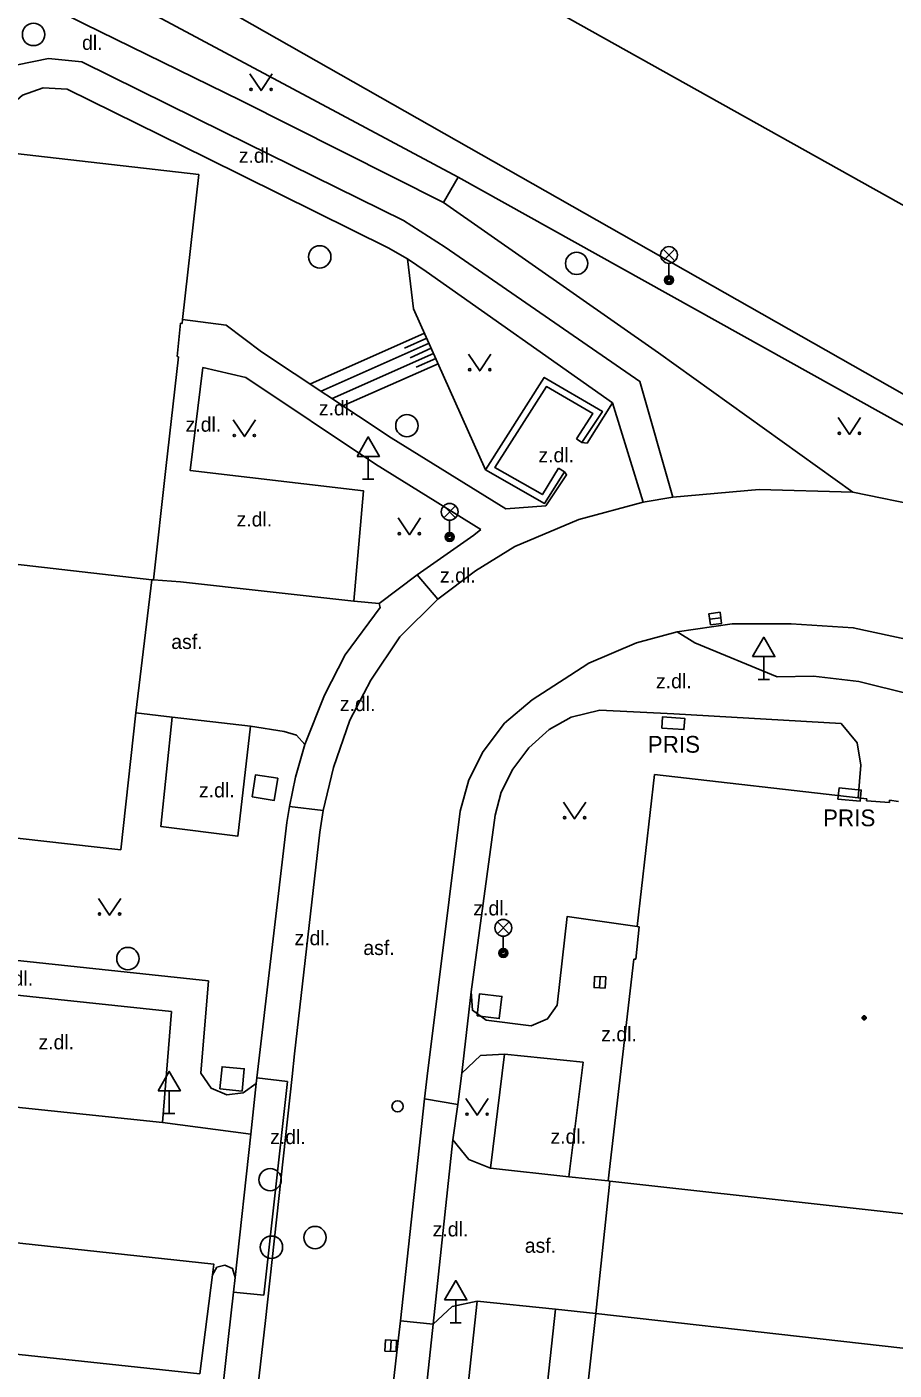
# Model space of a CAD drawing. Extents: x -598233 to -596890, y -1157848 to -1156431.
# Drawn here: x -597254.7 to -597215.9, y -1157268.7 to -1157208.6 of the extents above; entities that cross this region are included whole.
import ezdxf

# ---------------------------------------------------------------- set-up
doc = ezdxf.new("R2010")
doc.units = 0
for name, color, linetype in [('Level 10', 7, 'Continuous'), ('Level 11', 7, 'Continuous'), ('Level 14', 7, 'Continuous'), ('Level 15', 7, 'Continuous'), ('Level 24', 7, 'Continuous'), ('Level 26', 7, 'Continuous'), ('Level 27', 7, 'Continuous'), ('Level 28', 7, 'Continuous'), ('Level 33', 7, 'Continuous'), ('Level 34', 7, 'Continuous'), ('Level 36', 7, 'Continuous'), ('Level 39', 7, 'Continuous'), ('Level 40', 7, 'Continuous'), ('Level 41', 7, 'Continuous'), ('Level 5', 7, 'Continuous'), ('Level 7', 7, 'Continuous')]:
    doc.layers.add(name, color=color, linetype=linetype)

msp = doc.modelspace()

# ---------------------------------------------------------------- linework, layer by layer
at = {"layer": 'Level 10'}
for points in [[(-597248.1599, -1157202.65), (-597249.79, -1157205.54), (-597169.75, -1157251.01)], [(-597227.14, -1157229.86), (-597225.81, -1157229.64)], [(-597225.81, -1157229.64), (-597221.94, -1157229.3), (-597217.76, -1157229.42)], [(-597217.76, -1157229.42), (-597214.55, -1157230.07), (-597211.54, -1157231), (-597206.99, -1157232.83), (-597201.74, -1157235.23), (-597197.58, -1157237.36), (-597196.26, -1157238.06), (-597192.09, -1157240.42), (-597187.29, -1157243.54), (-597182.43, -1157247.07), (-597178.86, -1157250.03), (-597175.29, -1157253.88), (-597174.25, -1157255.2199), (-597172.94, -1157257.12), (-597172.6599, -1157257.53), (-597172.25, -1157258.25), (-597171.13, -1157260.23)], [(-597236.32, -1157234.2), (-597234.64, -1157232.94), (-597232.88, -1157231.84), (-597230.01, -1157230.63), (-597227.14, -1157229.86)], [(-597241.44, -1157243.65), (-597240.99, -1157241.73), (-597240.25, -1157239.61), (-597239.32, -1157237.83), (-597238.02, -1157235.88), (-597236.32, -1157234.2)], [(-597225.61, -1157235.67), (-597227.43, -1157236.15), (-597229.56, -1157237.06)], [(-597178.9, -1157258.76), (-597180.21, -1157257.25), (-597182.17, -1157255.21), (-597183.8, -1157253.7199), (-597186.09, -1157251.87), (-597191, -1157248.29), (-597195.62, -1157245.29), (-597200.49, -1157242.56), (-597204.9, -1157240.45), (-597210.09, -1157238.08), (-597215.04, -1157236.06), (-597217.74, -1157235.48), (-597220.51, -1157235.3), (-597223.1599, -1157235.31), (-597225.61, -1157235.67)], [(-597232.1, -1157238.71), (-597230.42, -1157237.62), (-597229.56, -1157237.06)], [(-597235.32, -1157243.69), (-597234.93, -1157242.29), (-597234.29, -1157241.02), (-597233.33, -1157239.75), (-597232.1, -1157238.71)], [(-597241.44, -1157243.65), (-597241.59, -1157244.63), (-597242.73, -1157254.54)], [(-597235.32, -1157243.69), (-597236.8, -1157255.54)], [(-597244.03, -1157266.4699), (-597242.83, -1157255.55), (-597242.73, -1157254.54)], [(-597236.9099, -1157256.55), (-597236.8, -1157255.54)], [(-597237.99, -1157266.49), (-597236.9099, -1157256.55)], [(-597245.46, -1157279.35), (-597245.38, -1157278.33), (-597244.03, -1157266.4699)], [(-597240.75, -1157290.92), (-597240.64, -1157289.9099), (-597239.4099, -1157278.89), (-597239.3, -1157277.9099), (-597238.1, -1157267.5), (-597237.99, -1157266.49)]]:
    msp.add_lwpolyline(points, dxfattribs=at)
at = {"layer": 'Level 11'}
for points in [[(-597269.99, -1157196.84), (-597235.41, -1157215.33), (-597179.7, -1157246.37)], [(-597236.07, -1157216.46), (-597245.13, -1157211.89), (-597252.13, -1157208.4699), (-597257.87, -1157205.56)], [(-597255.11, -1157210.3), (-597253.73, -1157210.01), (-597252.24, -1157210.1599)], [(-597237.85, -1157217.26), (-597245.87, -1157213.31), (-597252.24, -1157210.1599)], [(-597256.1, -1157213.21), (-597255.63, -1157212.3), (-597254.89, -1157211.6599), (-597253.9699, -1157211.32), (-597252.89, -1157211.39)], [(-597238.54, -1157218.49), (-597246.64, -1157214.4699), (-597252.89, -1157211.39)], [(-597236.07, -1157216.46), (-597235.41, -1157215.33)], [(-597217.76, -1157229.42), (-597226.45, -1157223.18), (-597236.07, -1157216.46)], [(-597237.85, -1157217.26), (-597235.99, -1157218.46)], [(-597238.54, -1157218.49), (-597237.67, -1157218.98)], [(-597237.67, -1157218.98), (-597236.84, -1157219.55)], [(-597225.81, -1157229.64), (-597227.29, -1157224.46), (-597235.99, -1157218.46)], [(-597228.5, -1157225.42), (-597236.84, -1157219.55)], [(-597231.48, -1157230.03), (-597233.28, -1157230.1599), (-597238.4, -1157226.99), (-597244.2, -1157223.14), (-597245.79, -1157221.95), (-597247.73, -1157221.69)], [(-597246.83, -1157223.84), (-597247.39, -1157228.45), (-597239.64, -1157229.36), (-597240.08, -1157234.29)], [(-597246.83, -1157223.84), (-597244.9, -1157224.28), (-597239.1, -1157228.1599), (-597234.39, -1157231.09)], [(-597228.5, -1157225.42), (-597229.64, -1157227.2199), (-597229.87, -1157227.19)], [(-597228.5, -1157225.42), (-597227.14, -1157229.86)], [(-597230.6599, -1157228.5), (-597230.56, -1157228.64), (-597231.48, -1157230.03)], [(-597234.39, -1157231.09), (-597234.71, -1157231.34), (-597237.24, -1157233.11)], [(-597240.08, -1157234.29), (-597247.83, -1157233.43), (-597249.03, -1157233.34)], [(-597237.24, -1157233.11), (-597238.94, -1157234.4)], [(-597237.24, -1157233.11), (-597236.32, -1157234.2)], [(-597242.26, -1157240.7), (-597241.38, -1157238.5), (-597240.46, -1157236.69), (-597238.9, -1157234.58)], [(-597240.08, -1157234.29), (-597238.94, -1157234.4)], [(-597238.94, -1157234.4), (-597238.9, -1157234.58)], [(-597225.61, -1157235.67), (-597224.83, -1157236.15), (-597221.14, -1157237.67)], [(-597183.52, -1157257.13), (-597187.75, -1157253.56), (-597191.84, -1157250.59), (-597196.29, -1157247.73), (-597200.8, -1157245.13), (-597205.73, -1157242.61), (-597210.68, -1157240.29), (-597215.15, -1157238.46), (-597217.49, -1157237.89), (-597219.51, -1157237.65), (-597221.14, -1157237.67)], [(-597248.2, -1157239.48), (-597249.82, -1157239.28)], [(-597233.75, -1157243.86), (-597233.49, -1157242.84), (-597232.9699, -1157241.8), (-597232.25, -1157240.85), (-597231.34, -1157240.03), (-597230.35, -1157239.48), (-597229.07, -1157239.17)], [(-597218.28, -1157239.76), (-597225.77, -1157239.33), (-597229.07, -1157239.17)], [(-597244.7, -1157239.88), (-597245.26, -1157244.8), (-597248.71, -1157244.37), (-597248.2, -1157239.48)], [(-597248.2, -1157239.48), (-597244.7, -1157239.88)], [(-597243.19, -1157240.12), (-597244.7, -1157239.88)], [(-597218.28, -1157239.76), (-597217.57, -1157240.63), (-597217.4, -1157241.63)], [(-597243.19, -1157240.12), (-597242.64, -1157240.29), (-597242.26, -1157240.7)], [(-597242.26, -1157240.7), (-597242.68, -1157242.17), (-597242.95, -1157243.4699)], [(-597217.52, -1157243.09), (-597217.4, -1157241.63)], [(-597242.95, -1157243.4699), (-597243.07, -1157244.19)], [(-597242.95, -1157243.4699), (-597241.44, -1157243.65)], [(-597243.07, -1157244.19), (-597244.4099, -1157255.62)], [(-597233.75, -1157243.86), (-597234.83, -1157251.77)], [(-597230.98, -1157252.36), (-597230.54, -1157248.4), (-597227.4, -1157248.85)], [(-597257.92, -1157250.07), (-597246.58, -1157251.28), (-597246.92, -1157255.4)], [(-597258.09, -1157251.6), (-597258.61, -1157256.57), (-597248.63, -1157257.61)], [(-597258.09, -1157251.6), (-597257.11, -1157251.71), (-597248.23, -1157252.65), (-597248.63, -1157257.61)], [(-597235.25, -1157255.4), (-597234.83, -1157251.77)], [(-597234.83, -1157251.77), (-597234.77, -1157252.59), (-597234.15, -1157253.04)], [(-597232.15, -1157253.29), (-597231.4099, -1157252.9699), (-597230.98, -1157252.36)], [(-597234.15, -1157253.04), (-597232.15, -1157253.29)], [(-597235.25, -1157255.4), (-597234.4099, -1157254.62), (-597233.34, -1157254.55)], [(-597233.96, -1157259.6599), (-597233.34, -1157254.55)], [(-597233.34, -1157254.55), (-597229.82, -1157254.9099)], [(-597230.46, -1157260.04), (-597229.82, -1157254.9099)], [(-597246.92, -1157255.4), (-597246.46, -1157256.07), (-597245.76, -1157256.37), (-597245.03, -1157256.28), (-597244.44, -1157255.87)], [(-597244.4099, -1157255.62), (-597244.44, -1157255.87)], [(-597244.4099, -1157255.62), (-597243.04, -1157255.78)], [(-597235.43, -1157256.8), (-597235.25, -1157255.4)], [(-597244.44, -1157255.87), (-597244.68, -1157258.13)], [(-597243.04, -1157255.78), (-597244.1, -1157265.34)], [(-597236.9099, -1157256.55), (-597235.43, -1157256.8)], [(-597235.64, -1157258.39), (-597235.43, -1157256.8)], [(-597248.63, -1157257.61), (-597244.68, -1157258.13)], [(-597244.68, -1157258.13), (-597245.38, -1157264.55)], [(-597236.53, -1157266.64), (-597235.64, -1157258.39)], [(-597233.96, -1157259.6599), (-597234.93, -1157259.27), (-597235.64, -1157258.39)], [(-597233.96, -1157259.6599), (-597230.46, -1157260.04)], [(-597230.46, -1157260.04), (-597228.7, -1157260.2199)], [(-597228.62, -1157260.23), (-597208.61, -1157262.46)], [(-597272.67, -1157261.1), (-597246.33, -1157263.95), (-597246.39, -1157264.42)], [(-597246.39, -1157264.42), (-597246.2, -1157264.09), (-597245.84, -1157263.99), (-597245.5, -1157264.15), (-597245.38, -1157264.55)], [(-597246.96, -1157268.86), (-597246.39, -1157264.42)], [(-597245.45, -1157265.2), (-597245.38, -1157264.55)], [(-597247, -1157279.19), (-597246.86, -1157277.76), (-597245.69, -1157267.32), (-597245.45, -1157265.2)], [(-597245.45, -1157265.2), (-597244.1, -1157265.34)], [(-597236.53, -1157266.64), (-597235.68, -1157265.85), (-597234.56, -1157265.61)], [(-597234.56, -1157265.61), (-597235.1, -1157270.59), (-597231.59, -1157270.93), (-597231.05, -1157265.96)], [(-597234.56, -1157265.61), (-597231.05, -1157265.96)], [(-597273.28, -1157266.07), (-597262.3, -1157267.21), (-597246.96, -1157268.86)], [(-597231.05, -1157265.96), (-597229.25, -1157266.1599)], [(-597229.25, -1157266.1599), (-597209.18, -1157268.42)], [(-597237.99, -1157266.49), (-597236.53, -1157266.64)], [(-597237.68, -1157277.37), (-597236.53, -1157266.64)]]:
    msp.add_lwpolyline(points, dxfattribs=at)
at = {"layer": 'Level 14'}
msp.add_lwpolyline([(-597237.67, -1157218.98), (-597237.4, -1157221.21), (-597234.19, -1157228.42)], dxfattribs=at)
at = {"layer": 'Level 15'}
for points in [[(-597236.92, -1157222.3), (-597242.04, -1157224.58)], [(-597236.81, -1157222.52), (-597237.81, -1157222.9699)], [(-597236.71, -1157222.75), (-597241.54, -1157224.9)], [(-597236.61, -1157222.98), (-597237.55, -1157223.4)], [(-597236.51, -1157223.21), (-597241.05, -1157225.23)], [(-597236.31, -1157223.67), (-597240.56, -1157225.56)], [(-597236.4099, -1157223.44), (-597237.29, -1157223.83)]]:
    msp.add_lwpolyline(points, dxfattribs=at)
at = {"layer": 'Level 24'}
for points in [[(-597226.306, -1157239.9651), (-597225.3083, -1157240.0337), (-597225.274, -1157239.5349), (-597226.2717, -1157239.4663)], [(-597218.4217, -1157243.1408), (-597217.4263, -1157243.2369), (-597217.3783, -1157242.7392), (-597218.3737, -1157242.6431)]]:
    msp.add_lwpolyline(points, close=True, dxfattribs=at)
at = {"layer": 'Level 26'}
for points in [[(-597244.6223, -1157243.0453), (-597243.6347, -1157243.2023), (-597243.4777, -1157242.2147), (-597244.4653, -1157242.0577)], [(-597234.5653, -1157252.8477), (-597233.5722, -1157252.9652), (-597233.4547, -1157251.9721), (-597234.4478, -1157251.8546)], [(-597246.0651, -1157256.1102), (-597245.0697, -1157256.205), (-597244.9749, -1157255.2096), (-597245.9703, -1157255.1148)]]:
    msp.add_lwpolyline(points, close=True, dxfattribs=at)
at = {"layer": 'Level 27'}
for p, q in [((-597224.1577, -1157235.103), (-597223.6621, -1157235.037)), ((-597229.081, -1157251.5898), (-597229.059, -1157251.0902)), ((-597238.431, -1157267.8498), (-597238.409, -1157267.3502))]:
    msp.add_line(p, q, dxfattribs=at)
for points in [[(-597224.1247, -1157235.3508), (-597223.6291, -1157235.2848), (-597223.6951, -1157234.7892), (-597224.1907, -1157234.8552)], [(-597228.8312, -1157251.6008), (-597228.8092, -1157251.1012), (-597229.3088, -1157251.0792), (-597229.3308, -1157251.5788)], [(-597238.1812, -1157267.8608), (-597238.1592, -1157267.3612), (-597238.6588, -1157267.3392), (-597238.6808, -1157267.8388)]]:
    msp.add_lwpolyline(points, close=True, dxfattribs=at)
for centre in [(-597254.4, -1157208.94), (-597241.6, -1157218.89), (-597230.11, -1157219.18), (-597237.7, -1157226.44), (-597250.18, -1157250.28), (-597243.82, -1157260.17), (-597243.76, -1157263.19), (-597241.81, -1157262.76)]:
    msp.add_circle(centre, 0.5, dxfattribs=at)
at = {"layer": 'Level 28'}
msp.add_circle((-597238.12, -1157256.89), 0.25, dxfattribs=at)
at = {"layer": 'Level 33'}
for p, q in [((-597226.245, -1157219.07), (-597225.715, -1157218.54)), ((-597226.245, -1157218.54), (-597225.715, -1157219.07)), ((-597225.98, -1157219.18), (-597225.98, -1157219.93)), ((-597236.055, -1157230.56), (-597235.525, -1157230.03)), ((-597236.055, -1157230.03), (-597235.525, -1157230.56)), ((-597235.79, -1157230.67), (-597235.79, -1157231.42)), ((-597233.655, -1157249.17), (-597233.125, -1157248.64)), ((-597233.655, -1157248.64), (-597233.125, -1157249.17)), ((-597233.39, -1157249.28), (-597233.39, -1157250.03))]:
    msp.add_line(p, q, dxfattribs=at)
for centre, radius in [((-597225.98, -1157218.805), 0.375), ((-597225.98, -1157219.93), 0.2), ((-597225.98, -1157219.93), 0.1445), ((-597225.98, -1157219.93), 0.0876), ((-597235.79, -1157230.295), 0.375), ((-597235.79, -1157231.42), 0.2), ((-597235.79, -1157231.42), 0.1445), ((-597235.79, -1157231.42), 0.0876), ((-597233.39, -1157248.905), 0.375), ((-597233.39, -1157250.03), 0.2), ((-597233.39, -1157250.03), 0.1445), ((-597233.39, -1157250.03), 0.0876)]:
    msp.add_circle(centre, radius, dxfattribs=at)
at = {"layer": 'Level 34'}
for p, q in [((-597239.43, -1157227.812), (-597239.43, -1157228.83)), ((-597239.68, -1157228.83), (-597239.18, -1157228.83)), ((-597221.74, -1157236.772), (-597221.74, -1157237.79)), ((-597221.99, -1157237.79), (-597221.49, -1157237.79)), ((-597248.33, -1157256.192), (-597248.33, -1157257.21)), ((-597248.58, -1157257.21), (-597248.08, -1157257.21)), ((-597235.52, -1157265.552), (-597235.52, -1157266.57)), ((-597235.77, -1157266.57), (-597235.27, -1157266.57))]:
    msp.add_line(p, q, dxfattribs=at)
for points in [[(-597239.93, -1157227.812), (-597238.93, -1157227.812), (-597239.43, -1157226.946)], [(-597222.24, -1157236.772), (-597221.24, -1157236.772), (-597221.74, -1157235.906)], [(-597248.83, -1157256.192), (-597247.83, -1157256.192), (-597248.33, -1157255.326)], [(-597236.02, -1157265.552), (-597235.02, -1157265.552), (-597235.52, -1157264.686)]]:
    msp.add_lwpolyline(points, close=True, dxfattribs=at)
at = {"layer": 'Level 36'}
for points in [[(-597244.7199, -1157210.7), (-597244.2199, -1157211.45), (-597243.7199, -1157210.7)], [(-597234.94, -1157223.24), (-597234.44, -1157223.99), (-597233.94, -1157223.24)], [(-597245.4699, -1157226.18), (-597244.9699, -1157226.93), (-597244.4699, -1157226.18)], [(-597218.4099, -1157226.08), (-597217.9099, -1157226.83), (-597217.4099, -1157226.08)], [(-597238.09, -1157230.57), (-597237.59, -1157231.32), (-597237.09, -1157230.57)], [(-597230.7, -1157243.28), (-597230.2, -1157244.03), (-597229.7, -1157243.28)], [(-597251.5, -1157247.59), (-597251, -1157248.34), (-597250.5, -1157247.59)], [(-597235.06, -1157256.54), (-597234.56, -1157257.29), (-597234.06, -1157256.54)]]:
    msp.add_lwpolyline(points, dxfattribs=at)
for centre in [(-597244.6701, -1157211.3998), (-597243.7707, -1157211.3998), (-597234.8902, -1157223.9398), (-597233.9908, -1157223.9398), (-597218.3601, -1157226.7798), (-597217.4607, -1157226.7798), (-597245.4201, -1157226.8798), (-597244.5207, -1157226.8798), (-597238.0402, -1157231.2698), (-597237.1408, -1157231.2698), (-597230.6502, -1157243.9798), (-597229.7508, -1157243.9798), (-597251.4502, -1157248.2898), (-597250.5508, -1157248.2898), (-597235.0102, -1157257.2398), (-597234.1108, -1157257.2398)]:
    msp.add_circle(centre, 0.05, dxfattribs=at)
at = {"layer": 'Level 39'}
for radius in [0.09, 0.0398]:
    msp.add_circle((-597217.25, -1157252.93), radius, dxfattribs=at)
at = {"layer": 'Level 5'}
for points in [[(-597239.96, -1157202.9099), (-597204.15, -1157222.93)], [(-597256.26, -1157214.14), (-597247, -1157215.21)], [(-597247, -1157215.21), (-597247.73, -1157221.69)], [(-597247.82, -1157221.86), (-597247.98, -1157223.35)], [(-597247.82, -1157221.86), (-597247.75, -1157221.87)], [(-597247.73, -1157221.69), (-597247.75, -1157221.87)], [(-597247.9099, -1157223.36), (-597248.48, -1157228.35)], [(-597247.98, -1157223.35), (-597247.9099, -1157223.36)], [(-597248.48, -1157228.35), (-597249.03, -1157233.34)], [(-597269.12, -1157231.04), (-597249.11, -1157233.33)], [(-597249.11, -1157233.33), (-597249.82, -1157239.28)], [(-597249.11, -1157233.33), (-597249.03, -1157233.34)], [(-597249.82, -1157239.28), (-597250.5, -1157245.4099)], [(-597226.63, -1157242.05), (-597227.4, -1157248.85)], [(-597226.63, -1157242.05), (-597217.52, -1157243.09)], [(-597217.52, -1157243.09), (-597217.13, -1157243.13)], [(-597217.13, -1157243.13), (-597217.14, -1157243.23)], [(-597217.14, -1157243.23), (-597216.12, -1157243.3)], [(-597216.11, -1157243.2), (-597216.12, -1157243.3)], [(-597216.11, -1157243.2), (-597215.71, -1157243.25)], [(-597257.27, -1157244.6599), (-597250.5, -1157245.4099)], [(-597227.31, -1157248.86), (-597227.46, -1157250.31)], [(-597227.4, -1157248.85), (-597227.31, -1157248.86)], [(-597227.55, -1157250.3), (-597228.7, -1157260.2199)], [(-597227.55, -1157250.3), (-597227.46, -1157250.31)], [(-597228.62, -1157260.23), (-597229.25, -1157266.1599)], [(-597228.7, -1157260.2199), (-597228.62, -1157260.23)], [(-597228.62, -1157260.23), (-597208.61, -1157262.46)], [(-597229.25, -1157266.1599), (-597229.93, -1157272.28)]]:
    msp.add_lwpolyline(points, dxfattribs=at)
at = {"layer": 'Level 7'}
for points in [[(-597229.87, -1157227.19), (-597228.96, -1157225.8), (-597231.56, -1157224.28), (-597234.19, -1157228.42)], [(-597230.12, -1157227.03), (-597229.38, -1157225.9), (-597231.46, -1157224.69), (-597233.77, -1157228.31), (-597231.64, -1157229.52), (-597230.92, -1157228.34)], [(-597229.87, -1157227.19), (-597230.12, -1157227.03)], [(-597234.19, -1157228.42), (-597231.54, -1157229.92), (-597230.6599, -1157228.5)], [(-597230.6599, -1157228.5), (-597230.92, -1157228.34)]]:
    msp.add_lwpolyline(points, dxfattribs=at)

# ---------------------------------------------------------------- texts
at = {"layer": 'Level 40'}
for s, p in [('dl.', (-597252.23, -1157209.63)), ('z.dl.', (-597245.2199, -1157214.68)), ('z.dl.', (-597241.64, -1157225.98)), ('z.dl.', (-597247.6, -1157226.71)), ('z.dl.', (-597231.82, -1157228.08)), ('z.dl.', (-597245.32, -1157230.95)), ('z.dl.', (-597236.2199, -1157233.46)), ('asf.', (-597248.24, -1157236.43)), ('z.dl.', (-597226.56, -1157238.19)), ('z.dl.', (-597240.7, -1157239.21)), ('z.dl.', (-597247, -1157243.07)), ('z.dl.', (-597234.73, -1157248.35)), ('z.dl.', (-597242.73, -1157249.68)), ('asf.', (-597239.65, -1157250.12)), ('z.dl.', (-597256.01, -1157251.49)), ('z.dl.', (-597254.18, -1157254.34)), ('z.dl.', (-597229.01, -1157253.98)), ('z.dl.', (-597243.82, -1157258.58)), ('z.dl.', (-597231.28, -1157258.56)), ('z.dl.', (-597236.55, -1157262.71)), ('asf.', (-597232.43, -1157263.44))]:
    msp.add_text(s, height=0.65, dxfattribs=at).set_placement(p)
at = {"layer": 'Level 41'}
for p in [(-597226.93, -1157241.07), (-597219.09, -1157244.36)]:
    msp.add_text('PRIS', height=0.75, dxfattribs=at).set_placement(p)

doc.saveas('drawing.dxf')
